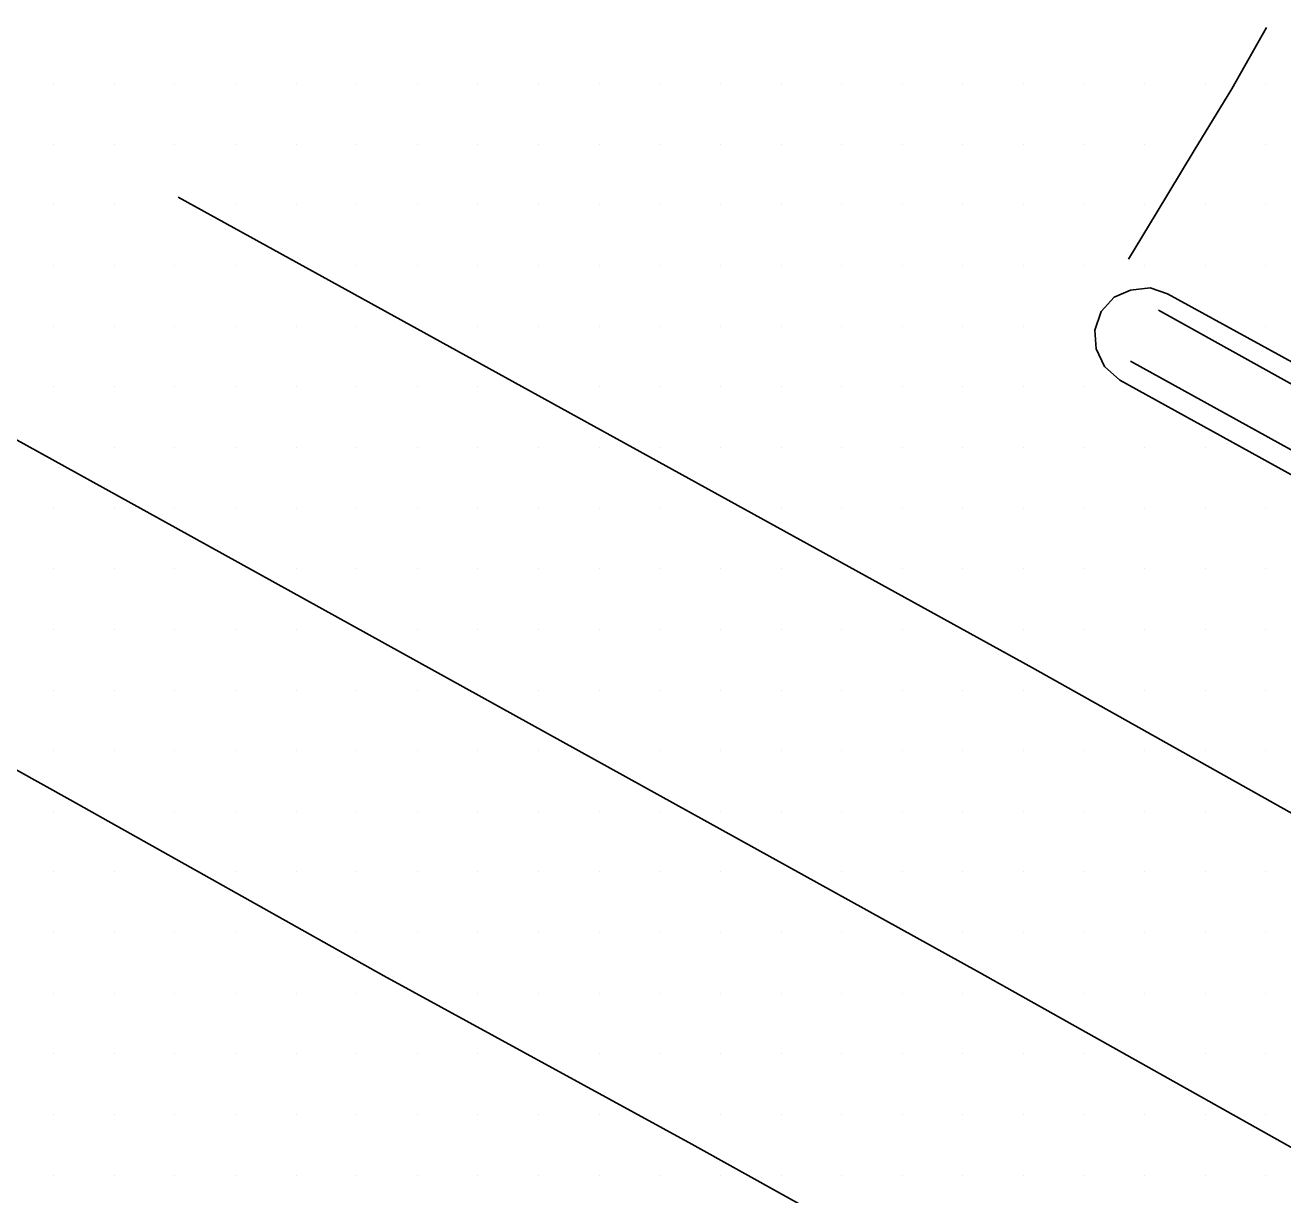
# Model space of a CAD drawing. Extents: x 1762120 to 1766775, y 709485 to 712965.
# Drawn here: x 1765772.6 to 1765824.4, y 710240.4 to 710288.7 of the extents above; entities that cross this region are included whole.
import ezdxf

# ---------------------------------------------------------------- set-up
doc = ezdxf.new("R2010")
doc.units = 0
for name, color, linetype in [('Exist DTM Scan Elevation Point', 7, 'Continuous'), ('Exist Roads Concrete Median Barrier', 7, 'Continuous'), ('Exist Roads EOP', 7, 'Continuous'), ('Exist Roads EOT', 7, 'Continuous')]:
    doc.layers.add(name, color=color, linetype=linetype)

msp = doc.modelspace()

# ---------------------------------------------------------------- linework, layer by layer
at = {"layer": 'Exist DTM Scan Elevation Point'}
for p, q in [((1765773.75, 710286.25), (1765773.75, 710286.25)), ((1765776.25, 710286.25), (1765776.25, 710286.25)), ((1765778.75, 710286.25), (1765778.75, 710286.25)), ((1765781.25, 710286.25), (1765781.25, 710286.25)), ((1765783.75, 710286.25), (1765783.75, 710286.25)), ((1765786.25, 710286.25), (1765786.25, 710286.25)), ((1765788.75, 710286.25), (1765788.75, 710286.25)), ((1765791.25, 710286.25), (1765791.25, 710286.25)), ((1765793.75, 710286.25), (1765793.75, 710286.25)), ((1765796.25, 710286.25), (1765796.25, 710286.25)), ((1765798.75, 710286.25), (1765798.75, 710286.25)), ((1765801.25, 710286.25), (1765801.25, 710286.25)), ((1765803.75, 710286.25), (1765803.75, 710286.25)), ((1765806.25, 710286.25), (1765806.25, 710286.25)), ((1765808.75, 710286.25), (1765808.75, 710286.25)), ((1765811.25, 710286.25), (1765811.25, 710286.25)), ((1765813.75, 710286.25), (1765813.75, 710286.25)), ((1765816.25, 710286.25), (1765816.25, 710286.25)), ((1765818.75, 710286.25), (1765818.75, 710286.25)), ((1765821.25, 710286.25), (1765821.25, 710286.25)), ((1765823.75, 710286.25), (1765823.75, 710286.25)), ((1765773.75, 710283.75), (1765773.75, 710283.75)), ((1765776.25, 710283.75), (1765776.25, 710283.75)), ((1765778.75, 710283.75), (1765778.75, 710283.75)), ((1765781.25, 710283.75), (1765781.25, 710283.75)), ((1765783.75, 710283.75), (1765783.75, 710283.75)), ((1765786.25, 710283.75), (1765786.25, 710283.75)), ((1765788.75, 710283.75), (1765788.75, 710283.75)), ((1765791.25, 710283.75), (1765791.25, 710283.75)), ((1765793.75, 710283.75), (1765793.75, 710283.75)), ((1765796.25, 710283.75), (1765796.25, 710283.75)), ((1765798.75, 710283.75), (1765798.75, 710283.75)), ((1765801.25, 710283.75), (1765801.25, 710283.75)), ((1765803.75, 710283.75), (1765803.75, 710283.75)), ((1765806.25, 710283.75), (1765806.25, 710283.75)), ((1765808.75, 710283.75), (1765808.75, 710283.75)), ((1765811.25, 710283.75), (1765811.25, 710283.75)), ((1765813.75, 710283.75), (1765813.75, 710283.75)), ((1765816.25, 710283.75), (1765816.25, 710283.75)), ((1765818.75, 710283.75), (1765818.75, 710283.75)), ((1765823.75, 710283.75), (1765823.75, 710283.75)), ((1765773.75, 710281.25), (1765773.75, 710281.25)), ((1765776.25, 710281.25), (1765776.25, 710281.25)), ((1765781.25, 710281.25), (1765781.25, 710281.25)), ((1765783.75, 710281.25), (1765783.75, 710281.25)), ((1765786.25, 710281.25), (1765786.25, 710281.25)), ((1765788.75, 710281.25), (1765788.75, 710281.25)), ((1765791.25, 710281.25), (1765791.25, 710281.25)), ((1765793.75, 710281.25), (1765793.75, 710281.25)), ((1765796.25, 710281.25), (1765796.25, 710281.25)), ((1765798.75, 710281.25), (1765798.75, 710281.25)), ((1765801.25, 710281.25), (1765801.25, 710281.25)), ((1765803.75, 710281.25), (1765803.75, 710281.25)), ((1765806.25, 710281.25), (1765806.25, 710281.25)), ((1765808.75, 710281.25), (1765808.75, 710281.25)), ((1765811.25, 710281.25), (1765811.25, 710281.25)), ((1765813.75, 710281.25), (1765813.75, 710281.25)), ((1765816.25, 710281.25), (1765816.25, 710281.25)), ((1765818.75, 710281.25), (1765818.75, 710281.25)), ((1765821.25, 710281.25), (1765821.25, 710281.25)), ((1765823.75, 710281.25), (1765823.75, 710281.25)), ((1765773.75, 710278.75), (1765773.75, 710278.75)), ((1765776.25, 710278.75), (1765776.25, 710278.75)), ((1765778.75, 710278.75), (1765778.75, 710278.75)), ((1765781.25, 710278.75), (1765781.25, 710278.75)), ((1765786.25, 710278.75), (1765786.25, 710278.75)), ((1765788.75, 710278.75), (1765788.75, 710278.75)), ((1765791.25, 710278.75), (1765791.25, 710278.75)), ((1765793.75, 710278.75), (1765793.75, 710278.75)), ((1765796.25, 710278.75), (1765796.25, 710278.75)), ((1765798.75, 710278.75), (1765798.75, 710278.75)), ((1765801.25, 710278.75), (1765801.25, 710278.75)), ((1765803.75, 710278.75), (1765803.75, 710278.75)), ((1765806.25, 710278.75), (1765806.25, 710278.75)), ((1765808.75, 710278.75), (1765808.75, 710278.75)), ((1765811.25, 710278.75), (1765811.25, 710278.75)), ((1765813.75, 710278.75), (1765813.75, 710278.75)), ((1765816.25, 710278.75), (1765816.25, 710278.75)), ((1765818.75, 710278.75), (1765818.75, 710278.75)), ((1765821.25, 710278.75), (1765821.25, 710278.75)), ((1765823.75, 710278.75), (1765823.75, 710278.75)), ((1765773.75, 710276.25), (1765773.75, 710276.25)), ((1765776.25, 710276.25), (1765776.25, 710276.25)), ((1765778.75, 710276.25), (1765778.75, 710276.25)), ((1765781.25, 710276.25), (1765781.25, 710276.25)), ((1765783.75, 710276.25), (1765783.75, 710276.25)), ((1765786.25, 710276.25), (1765786.25, 710276.25)), ((1765791.25, 710276.25), (1765791.25, 710276.25)), ((1765793.75, 710276.25), (1765793.75, 710276.25)), ((1765796.25, 710276.25), (1765796.25, 710276.25)), ((1765798.75, 710276.25), (1765798.75, 710276.25)), ((1765801.25, 710276.25), (1765801.25, 710276.25)), ((1765803.75, 710276.25), (1765803.75, 710276.25)), ((1765806.25, 710276.25), (1765806.25, 710276.25)), ((1765808.75, 710276.25), (1765808.75, 710276.25)), ((1765811.25, 710276.25), (1765811.25, 710276.25)), ((1765813.75, 710276.25), (1765813.75, 710276.25)), ((1765823.75, 710276.25), (1765823.75, 710276.25)), ((1765773.75, 710273.75), (1765773.75, 710273.75)), ((1765776.25, 710273.75), (1765776.25, 710273.75)), ((1765778.75, 710273.75), (1765778.75, 710273.75)), ((1765781.25, 710273.75), (1765781.25, 710273.75)), ((1765783.75, 710273.75), (1765783.75, 710273.75)), ((1765786.25, 710273.75), (1765786.25, 710273.75)), ((1765788.75, 710273.75), (1765788.75, 710273.75)), ((1765791.25, 710273.75), (1765791.25, 710273.75)), ((1765796.25, 710273.75), (1765796.25, 710273.75)), ((1765798.75, 710273.75), (1765798.75, 710273.75)), ((1765801.25, 710273.75), (1765801.25, 710273.75)), ((1765803.75, 710273.75), (1765803.75, 710273.75)), ((1765806.25, 710273.75), (1765806.25, 710273.75)), ((1765808.75, 710273.75), (1765808.75, 710273.75)), ((1765811.25, 710273.75), (1765811.25, 710273.75)), ((1765813.75, 710273.75), (1765813.75, 710273.75)), ((1765816.25, 710273.75), (1765816.25, 710273.75)), ((1765776.25, 710271.25), (1765776.25, 710271.25)), ((1765778.75, 710271.25), (1765778.75, 710271.25)), ((1765781.25, 710271.25), (1765781.25, 710271.25)), ((1765783.75, 710271.25), (1765783.75, 710271.25)), ((1765786.25, 710271.25), (1765786.25, 710271.25)), ((1765788.75, 710271.25), (1765788.75, 710271.25)), ((1765791.25, 710271.25), (1765791.25, 710271.25)), ((1765793.75, 710271.25), (1765793.75, 710271.25)), ((1765796.25, 710271.25), (1765796.25, 710271.25)), ((1765798.75, 710271.25), (1765798.75, 710271.25)), ((1765801.25, 710271.25), (1765801.25, 710271.25)), ((1765803.75, 710271.25), (1765803.75, 710271.25)), ((1765806.25, 710271.25), (1765806.25, 710271.25)), ((1765808.75, 710271.25), (1765808.75, 710271.25)), ((1765811.25, 710271.25), (1765811.25, 710271.25)), ((1765813.75, 710271.25), (1765813.75, 710271.25)), ((1765816.25, 710271.25), (1765816.25, 710271.25)), ((1765818.75, 710271.25), (1765818.75, 710271.25)), ((1765821.25, 710271.25), (1765821.25, 710271.25)), ((1765773.75, 710268.75), (1765773.75, 710268.75)), ((1765776.25, 710268.75), (1765776.25, 710268.75)), ((1765778.75, 710268.75), (1765778.75, 710268.75)), ((1765781.25, 710268.75), (1765781.25, 710268.75)), ((1765783.75, 710268.75), (1765783.75, 710268.75)), ((1765786.25, 710268.75), (1765786.25, 710268.75)), ((1765788.75, 710268.75), (1765788.75, 710268.75)), ((1765791.25, 710268.75), (1765791.25, 710268.75)), ((1765793.75, 710268.75), (1765793.75, 710268.75)), ((1765796.25, 710268.75), (1765796.25, 710268.75)), ((1765798.75, 710268.75), (1765798.75, 710268.75)), ((1765803.75, 710268.75), (1765803.75, 710268.75)), ((1765806.25, 710268.75), (1765806.25, 710268.75)), ((1765808.75, 710268.75), (1765808.75, 710268.75)), ((1765811.25, 710268.75), (1765811.25, 710268.75)), ((1765813.75, 710268.75), (1765813.75, 710268.75)), ((1765816.25, 710268.75), (1765816.25, 710268.75)), ((1765818.75, 710268.75), (1765818.75, 710268.75)), ((1765821.25, 710268.75), (1765821.25, 710268.75)), ((1765823.75, 710268.75), (1765823.75, 710268.75)), ((1765773.75, 710266.25), (1765773.75, 710266.25)), ((1765776.25, 710266.25), (1765776.25, 710266.25)), ((1765778.75, 710266.25), (1765778.75, 710266.25)), ((1765783.75, 710266.25), (1765783.75, 710266.25)), ((1765786.25, 710266.25), (1765786.25, 710266.25)), ((1765788.75, 710266.25), (1765788.75, 710266.25)), ((1765791.25, 710266.25), (1765791.25, 710266.25)), ((1765793.75, 710266.25), (1765793.75, 710266.25)), ((1765796.25, 710266.25), (1765796.25, 710266.25)), ((1765798.75, 710266.25), (1765798.75, 710266.25)), ((1765801.25, 710266.25), (1765801.25, 710266.25)), ((1765803.75, 710266.25), (1765803.75, 710266.25)), ((1765808.75, 710266.25), (1765808.75, 710266.25)), ((1765811.25, 710266.25), (1765811.25, 710266.25)), ((1765813.75, 710266.25), (1765813.75, 710266.25)), ((1765816.25, 710266.25), (1765816.25, 710266.25)), ((1765818.75, 710266.25), (1765818.75, 710266.25)), ((1765821.25, 710266.25), (1765821.25, 710266.25)), ((1765823.75, 710266.25), (1765823.75, 710266.25)), ((1765773.75, 710263.75), (1765773.75, 710263.75)), ((1765776.25, 710263.75), (1765776.25, 710263.75)), ((1765778.75, 710263.75), (1765778.75, 710263.75)), ((1765781.25, 710263.75), (1765781.25, 710263.75)), ((1765783.75, 710263.75), (1765783.75, 710263.75)), ((1765788.75, 710263.75), (1765788.75, 710263.75)), ((1765791.25, 710263.75), (1765791.25, 710263.75)), ((1765793.75, 710263.75), (1765793.75, 710263.75)), ((1765796.25, 710263.75), (1765796.25, 710263.75)), ((1765798.75, 710263.75), (1765798.75, 710263.75)), ((1765801.25, 710263.75), (1765801.25, 710263.75)), ((1765803.75, 710263.75), (1765803.75, 710263.75)), ((1765806.25, 710263.75), (1765806.25, 710263.75)), ((1765808.75, 710263.75), (1765808.75, 710263.75)), ((1765813.75, 710263.75), (1765813.75, 710263.75)), ((1765816.25, 710263.75), (1765816.25, 710263.75)), ((1765818.75, 710263.75), (1765818.75, 710263.75)), ((1765821.25, 710263.75), (1765821.25, 710263.75)), ((1765823.75, 710263.75), (1765823.75, 710263.75)), ((1765773.75, 710261.25), (1765773.75, 710261.25)), ((1765776.25, 710261.25), (1765776.25, 710261.25)), ((1765778.75, 710261.25), (1765778.75, 710261.25)), ((1765781.25, 710261.25), (1765781.25, 710261.25)), ((1765783.75, 710261.25), (1765783.75, 710261.25)), ((1765786.25, 710261.25), (1765786.25, 710261.25)), ((1765788.75, 710261.25), (1765788.75, 710261.25)), ((1765793.75, 710261.25), (1765793.75, 710261.25)), ((1765796.25, 710261.25), (1765796.25, 710261.25)), ((1765798.75, 710261.25), (1765798.75, 710261.25)), ((1765801.25, 710261.25), (1765801.25, 710261.25)), ((1765803.75, 710261.25), (1765803.75, 710261.25)), ((1765806.25, 710261.25), (1765806.25, 710261.25)), ((1765808.75, 710261.25), (1765808.75, 710261.25)), ((1765811.25, 710261.25), (1765811.25, 710261.25)), ((1765813.75, 710261.25), (1765813.75, 710261.25)), ((1765818.75, 710261.25), (1765818.75, 710261.25)), ((1765821.25, 710261.25), (1765821.25, 710261.25)), ((1765823.75, 710261.25), (1765823.75, 710261.25)), ((1765773.75, 710258.75), (1765773.75, 710258.75)), ((1765776.25, 710258.75), (1765776.25, 710258.75)), ((1765778.75, 710258.75), (1765778.75, 710258.75)), ((1765781.25, 710258.75), (1765781.25, 710258.75)), ((1765783.75, 710258.75), (1765783.75, 710258.75)), ((1765786.25, 710258.75), (1765786.25, 710258.75)), ((1765788.75, 710258.75), (1765788.75, 710258.75)), ((1765791.25, 710258.75), (1765791.25, 710258.75)), ((1765793.75, 710258.75), (1765793.75, 710258.75)), ((1765798.75, 710258.75), (1765798.75, 710258.75)), ((1765801.25, 710258.75), (1765801.25, 710258.75)), ((1765803.75, 710258.75), (1765803.75, 710258.75)), ((1765806.25, 710258.75), (1765806.25, 710258.75)), ((1765808.75, 710258.75), (1765808.75, 710258.75)), ((1765811.25, 710258.75), (1765811.25, 710258.75)), ((1765813.75, 710258.75), (1765813.75, 710258.75)), ((1765816.25, 710258.75), (1765816.25, 710258.75)), ((1765818.75, 710258.75), (1765818.75, 710258.75)), ((1765821.25, 710258.75), (1765821.25, 710258.75)), ((1765823.75, 710258.75), (1765823.75, 710258.75)), ((1765773.75, 710256.25), (1765773.75, 710256.25)), ((1765778.75, 710256.25), (1765778.75, 710256.25)), ((1765781.25, 710256.25), (1765781.25, 710256.25)), ((1765783.75, 710256.25), (1765783.75, 710256.25)), ((1765786.25, 710256.25), (1765786.25, 710256.25)), ((1765788.75, 710256.25), (1765788.75, 710256.25)), ((1765791.25, 710256.25), (1765791.25, 710256.25)), ((1765793.75, 710256.25), (1765793.75, 710256.25)), ((1765796.25, 710256.25), (1765796.25, 710256.25)), ((1765798.75, 710256.25), (1765798.75, 710256.25)), ((1765801.25, 710256.25), (1765801.25, 710256.25)), ((1765803.75, 710256.25), (1765803.75, 710256.25)), ((1765806.25, 710256.25), (1765806.25, 710256.25)), ((1765808.75, 710256.25), (1765808.75, 710256.25)), ((1765811.25, 710256.25), (1765811.25, 710256.25)), ((1765813.75, 710256.25), (1765813.75, 710256.25)), ((1765816.25, 710256.25), (1765816.25, 710256.25)), ((1765818.75, 710256.25), (1765818.75, 710256.25)), ((1765821.25, 710256.25), (1765821.25, 710256.25)), ((1765773.75, 710253.75), (1765773.75, 710253.75)), ((1765776.25, 710253.75), (1765776.25, 710253.75)), ((1765781.25, 710253.75), (1765781.25, 710253.75)), ((1765783.75, 710253.75), (1765783.75, 710253.75)), ((1765786.25, 710253.75), (1765786.25, 710253.75)), ((1765788.75, 710253.75), (1765788.75, 710253.75)), ((1765791.25, 710253.75), (1765791.25, 710253.75)), ((1765793.75, 710253.75), (1765793.75, 710253.75)), ((1765796.25, 710253.75), (1765796.25, 710253.75)), ((1765798.75, 710253.75), (1765798.75, 710253.75)), ((1765801.25, 710253.75), (1765801.25, 710253.75)), ((1765806.25, 710253.75), (1765806.25, 710253.75)), ((1765808.75, 710253.75), (1765808.75, 710253.75)), ((1765811.25, 710253.75), (1765811.25, 710253.75)), ((1765813.75, 710253.75), (1765813.75, 710253.75)), ((1765816.25, 710253.75), (1765816.25, 710253.75)), ((1765818.75, 710253.75), (1765818.75, 710253.75)), ((1765821.25, 710253.75), (1765821.25, 710253.75)), ((1765823.75, 710253.75), (1765823.75, 710253.75)), ((1765773.75, 710251.25), (1765773.75, 710251.25)), ((1765776.25, 710251.25), (1765776.25, 710251.25)), ((1765778.75, 710251.25), (1765778.75, 710251.25)), ((1765781.25, 710251.25), (1765781.25, 710251.25)), ((1765786.25, 710251.25), (1765786.25, 710251.25)), ((1765788.75, 710251.25), (1765788.75, 710251.25)), ((1765791.25, 710251.25), (1765791.25, 710251.25)), ((1765793.75, 710251.25), (1765793.75, 710251.25)), ((1765796.25, 710251.25), (1765796.25, 710251.25)), ((1765798.75, 710251.25), (1765798.75, 710251.25)), ((1765801.25, 710251.25), (1765801.25, 710251.25)), ((1765803.75, 710251.25), (1765803.75, 710251.25)), ((1765806.25, 710251.25), (1765806.25, 710251.25)), ((1765811.25, 710251.25), (1765811.25, 710251.25)), ((1765813.75, 710251.25), (1765813.75, 710251.25)), ((1765816.25, 710251.25), (1765816.25, 710251.25)), ((1765818.75, 710251.25), (1765818.75, 710251.25)), ((1765821.25, 710251.25), (1765821.25, 710251.25)), ((1765823.75, 710251.25), (1765823.75, 710251.25)), ((1765773.75, 710248.75), (1765773.75, 710248.75)), ((1765776.25, 710248.75), (1765776.25, 710248.75)), ((1765778.75, 710248.75), (1765778.75, 710248.75)), ((1765781.25, 710248.75), (1765781.25, 710248.75)), ((1765783.75, 710248.75), (1765783.75, 710248.75)), ((1765786.25, 710248.75), (1765786.25, 710248.75)), ((1765791.25, 710248.75), (1765791.25, 710248.75)), ((1765793.75, 710248.75), (1765793.75, 710248.75)), ((1765796.25, 710248.75), (1765796.25, 710248.75)), ((1765798.75, 710248.75), (1765798.75, 710248.75)), ((1765801.25, 710248.75), (1765801.25, 710248.75)), ((1765803.75, 710248.75), (1765803.75, 710248.75)), ((1765806.25, 710248.75), (1765806.25, 710248.75)), ((1765808.75, 710248.75), (1765808.75, 710248.75)), ((1765811.25, 710248.75), (1765811.25, 710248.75)), ((1765816.25, 710248.75), (1765816.25, 710248.75)), ((1765818.75, 710248.75), (1765818.75, 710248.75)), ((1765821.25, 710248.75), (1765821.25, 710248.75)), ((1765823.75, 710248.75), (1765823.75, 710248.75)), ((1765773.75, 710246.25), (1765773.75, 710246.25)), ((1765776.25, 710246.25), (1765776.25, 710246.25)), ((1765778.75, 710246.25), (1765778.75, 710246.25)), ((1765781.25, 710246.25), (1765781.25, 710246.25)), ((1765783.75, 710246.25), (1765783.75, 710246.25)), ((1765786.25, 710246.25), (1765786.25, 710246.25)), ((1765788.75, 710246.25), (1765788.75, 710246.25)), ((1765791.25, 710246.25), (1765791.25, 710246.25)), ((1765796.25, 710246.25), (1765796.25, 710246.25)), ((1765798.75, 710246.25), (1765798.75, 710246.25)), ((1765801.25, 710246.25), (1765801.25, 710246.25)), ((1765803.75, 710246.25), (1765803.75, 710246.25)), ((1765806.25, 710246.25), (1765806.25, 710246.25)), ((1765808.75, 710246.25), (1765808.75, 710246.25)), ((1765811.25, 710246.25), (1765811.25, 710246.25)), ((1765813.75, 710246.25), (1765813.75, 710246.25)), ((1765816.25, 710246.25), (1765816.25, 710246.25)), ((1765821.25, 710246.25), (1765821.25, 710246.25)), ((1765823.75, 710246.25), (1765823.75, 710246.25)), ((1765773.75, 710243.75), (1765773.75, 710243.75)), ((1765776.25, 710243.75), (1765776.25, 710243.75)), ((1765778.75, 710243.75), (1765778.75, 710243.75)), ((1765781.25, 710243.75), (1765781.25, 710243.75)), ((1765783.75, 710243.75), (1765783.75, 710243.75)), ((1765786.25, 710243.75), (1765786.25, 710243.75)), ((1765788.75, 710243.75), (1765788.75, 710243.75)), ((1765791.25, 710243.75), (1765791.25, 710243.75)), ((1765793.75, 710243.75), (1765793.75, 710243.75)), ((1765796.25, 710243.75), (1765796.25, 710243.75)), ((1765801.25, 710243.75), (1765801.25, 710243.75)), ((1765803.75, 710243.75), (1765803.75, 710243.75)), ((1765806.25, 710243.75), (1765806.25, 710243.75)), ((1765808.75, 710243.75), (1765808.75, 710243.75)), ((1765811.25, 710243.75), (1765811.25, 710243.75)), ((1765813.75, 710243.75), (1765813.75, 710243.75)), ((1765816.25, 710243.75), (1765816.25, 710243.75)), ((1765818.75, 710243.75), (1765818.75, 710243.75)), ((1765821.25, 710243.75), (1765821.25, 710243.75)), ((1765823.75, 710243.75), (1765823.75, 710243.75)), ((1765773.75, 710241.25), (1765773.75, 710241.25)), ((1765776.25, 710241.25), (1765776.25, 710241.25)), ((1765778.75, 710241.25), (1765778.75, 710241.25)), ((1765781.25, 710241.25), (1765781.25, 710241.25)), ((1765783.75, 710241.25), (1765783.75, 710241.25)), ((1765786.25, 710241.25), (1765786.25, 710241.25)), ((1765788.75, 710241.25), (1765788.75, 710241.25)), ((1765791.25, 710241.25), (1765791.25, 710241.25)), ((1765793.75, 710241.25), (1765793.75, 710241.25)), ((1765796.25, 710241.25), (1765796.25, 710241.25)), ((1765798.75, 710241.25), (1765798.75, 710241.25)), ((1765801.25, 710241.25), (1765801.25, 710241.25)), ((1765803.75, 710241.25), (1765803.75, 710241.25)), ((1765806.25, 710241.25), (1765806.25, 710241.25)), ((1765808.75, 710241.25), (1765808.75, 710241.25)), ((1765811.25, 710241.25), (1765811.25, 710241.25)), ((1765813.75, 710241.25), (1765813.75, 710241.25)), ((1765816.25, 710241.25), (1765816.25, 710241.25)), ((1765818.75, 710241.25), (1765818.75, 710241.25)), ((1765821.25, 710241.25), (1765821.25, 710241.25)), ((1765823.75, 710241.25), (1765823.75, 710241.25))]:
    msp.add_line(p, q, dxfattribs=at)
at = {"layer": 'Exist Roads Concrete Median Barrier'}
for points in [[(1765869.936, 710251.253), (1765861.686, 710253.475), (1765848.542, 710260.702), (1765835.416, 710267.963), (1765819.32, 710276.903)], [(1765869.349, 710248.879), (1765860.521, 710251.371), (1765847.408, 710258.655), (1765834.283, 710265.916), (1765818.161, 710274.811)]]:
    msp.add_lwpolyline(points, dxfattribs=at)
at = {"layer": 'Exist Roads EOP'}
for points in [[(1765869.144, 710248.056), (1765860.114, 710250.632), (1765846.978, 710257.875), (1765833.852, 710265.136), (1765817.731, 710274.03), (1765817.089, 710274.587), (1765816.749, 710275.319), (1765816.691, 710276.091), (1765816.958, 710276.86), (1765817.493, 710277.442), (1765818.162, 710277.74), (1765818.97, 710277.825), (1765819.696, 710277.581)], [(1765870.119, 710252), (1765862.087, 710254.198), (1765848.966, 710261.466), (1765835.84, 710268.727), (1765819.696, 710277.581)]]:
    msp.add_lwpolyline(points, dxfattribs=at)
at = {"layer": 'Exist Roads EOT'}
for points in [[(1765642.901, 710344.663), (1765644.508, 710343.681), (1765656.714, 710336.824), (1765671.503, 710328.47), (1765682.892, 710321.896), (1765707.213, 710307.905), (1765741.988, 710288.263), (1765777.477, 710268.665), (1765811.939, 710249.611), (1765846.611, 710230.164)], [(1765823.77, 710288.566), (1765822.344, 710286.04), (1765820.785, 710283.498), (1765819.22, 710280.891), (1765818.08, 710279.005)], [(1765856.712, 710238.409), (1765847.909, 710243.222), (1765814.129, 710262.163), (1765778.889, 710281.572)], [(1765745.398, 710272.901), (1765748.011, 710271.391), (1765761.014, 710264.19), (1765774.435, 710256.729), (1765787.369, 710249.471), (1765800.068, 710242.524), (1765813.497, 710235.064), (1765826.533, 710227.679), (1765838.858, 710220.754)]]:
    msp.add_lwpolyline(points, dxfattribs=at)

doc.saveas('drawing.dxf')
